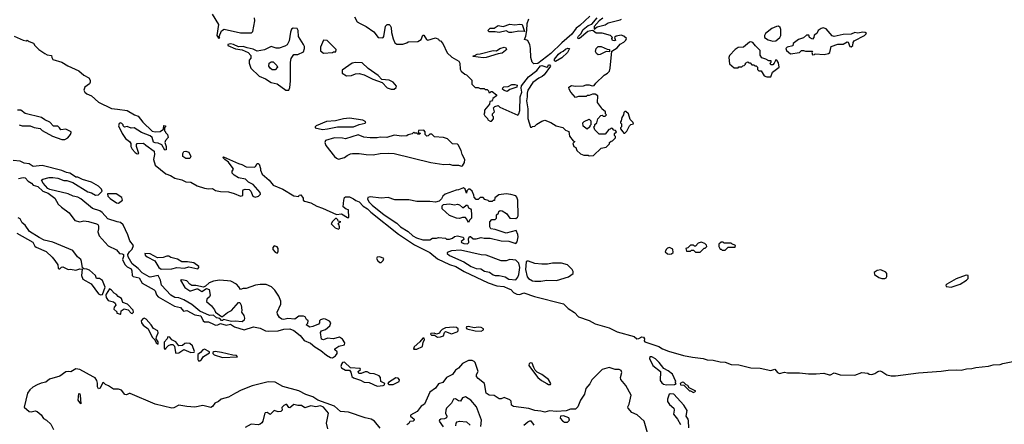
# Model space of a CAD drawing. Extents: x 2386423 to 2568864, y 578392 to 761999.
# Tile 339 of 454: x 2499229 to 2509161, y 676492 to 680575. Entities that reach past the tile are written whole.
import ezdxf

# ---------------------------------------------------------------- set-up
doc = ezdxf.new("R2010")
doc.units = 0

msp = doc.modelspace()

# ---------------------------------------------------------------- linework, layer by layer
at = {"layer": '0CON05XD'}
for points in [[(2501169.2, 680629.2), (2501233.5, 680525), (2501217.5, 680415), (2501235, 680390), (2501247, 680393), (2501242.5, 680405), (2501266.2, 680463.8), (2501291.1, 680478.9), (2501455, 680443.9), (2501567.8, 680442.2), (2501579.4, 680455), (2501599.6, 680565), (2501596.9, 680595)], [(2502606.2, 680605), (2502633.5, 680555), (2502665.3, 680535.3), (2502725, 680507.1), (2502801.8, 680451.8), (2502843.8, 680393.8), (2502885, 680390.8), (2502895, 680393.8), (2502902, 680405), (2502919.2, 680510.8), (2502935, 680527.8), (2502956.6, 680526.6), (2502967.5, 680517.5), (2502976.4, 680496.4), (2502978.8, 680445), (2502995, 680383.3), (2503015, 680342.5), (2503035, 680327.5), (2503095, 680327.5), (2503135, 680340), (2503148.3, 680351.7), (2503245, 680353.8), (2503280, 680375), (2503295, 680420), (2503305, 680420), (2503332.5, 680375), (2503345, 680370), (2503425, 680392.5), (2503455, 680380), (2503460, 680365), (2503475, 680360), (2503497.5, 680335), (2503540.3, 680240.3), (2503587.5, 680197.5), (2503657.5, 680155), (2503667.5, 680135), (2503672.5, 680075), (2503682.5, 680055), (2503720, 680025), (2503735, 680020), (2503790, 679965), (2503790, 679925), (2503825, 679890), (2503855, 679890), (2503875, 679880), (2503915, 679880), (2503925, 679870), (2503945, 679870), (2503958.3, 679858.3), (2503961.7, 679841.7), (2503975, 679840), (2503985, 679850), (2503995, 679850), (2504038.3, 679818.3), (2504040, 679805), (2504001.7, 679778.3), (2504000, 679765), (2503988.3, 679751.7), (2503971.7, 679748.3), (2503968.3, 679721.7), (2503918.3, 679661.7), (2503917.5, 679635), (2503912.5, 679625), (2503920, 679605), (2503948.3, 679578.3), (2503952.5, 679565), (2503975, 679550), (2503988.3, 679551.7), (2504010, 679575), (2504010, 679595), (2504000, 679605), (2504000, 679625), (2504017.5, 679645), (2504010, 679685), (2504021.7, 679698.3), (2504055, 679710), (2504073, 679693), (2504255, 679610), (2504265, 679623.3), (2504275, 679657.5), (2504276.1, 679795), (2504293.8, 679845), (2504286.7, 679885), (2504291.9, 679908.1), (2504360.5, 679999.5), (2504446.7, 680063.3), (2504481.8, 680108.2), (2504495, 680112.4), (2504545, 680097.4), (2504558.1, 680101.9), (2504565, 680118.5), (2504575, 680120.8), (2504582.5, 680105), (2504520.6, 680019.4), (2504498.5, 680001.5), (2504465, 679986.5), (2504405, 679940), (2504355, 679864.4), (2504347.1, 679835), (2504349.6, 679795), (2504343.1, 679755), (2504353.4, 679675), (2504355, 679577.5), (2504381.7, 679491.7), (2504395, 679490), (2504403, 679497), (2504425, 679500), (2504445, 679520), (2504495, 679552.5), (2504525, 679562.5), (2504586.7, 679536.7), (2504640, 679505), (2504707, 679487), (2504735, 679460), (2504768.3, 679448.3), (2504775, 679400), (2504811.7, 679351.7), (2504830, 679345), (2504810, 679325), (2504820, 679295), (2504840, 679285), (2504850, 679255), (2504885, 679220), (2504918.3, 679208.3), (2504965, 679207.5), (2504975, 679200), (2505017, 679203), (2505095, 679280), (2505145, 679290), (2505178.3, 679321.7), (2505180, 679335), (2505195, 679350), (2505208.3, 679351.7), (2505238.3, 679381.7), (2505240, 679395), (2505230, 679405), (2505230, 679425), (2505250, 679445), (2505238.3, 679458.3), (2505221.7, 679461.7), (2505208.3, 679478.3), (2505195, 679480), (2505185, 679470), (2505171.7, 679468.3), (2505135, 679420), (2505075, 679420), (2505030, 679465), (2505020, 679495), (2505030, 679505), (2505031.7, 679518.3), (2505050, 679535), (2505060, 679575), (2505091.7, 679608.3), (2505105, 679610), (2505115, 679600), (2505135, 679600), (2505150, 679615), (2505140, 679625), (2505140, 679645), (2505100, 679675), (2505097, 679687), (2505058.3, 679738.3), (2505060, 679805), (2505035, 679822.5), (2505007, 679823), (2504975, 679810), (2504955, 679810), (2504945, 679800), (2504865, 679800), (2504835, 679790), (2504787.5, 679845), (2504772.5, 679875), (2504770, 679895), (2504795, 679910), (2504835, 679902.5), (2504915, 679907.5), (2504945, 679916.7), (2504975, 679916.7), (2505005, 679907.5), (2505025, 679910), (2505040, 679935), (2505124.1, 680015.9), (2505157.5, 680035), (2505177.5, 680055), (2505187, 680087), (2505201.7, 680258.3), (2505255, 680292.5), (2505285, 680327.5), (2505323, 680347), (2505345, 680370), (2505350, 680385), (2505325, 680410), (2505295, 680417.5), (2505245, 680410), (2505230, 680395), (2505240, 680365), (2505225, 680360), (2505210, 680365), (2505202.5, 680385), (2505210, 680395), (2505190, 680415), (2505105, 680438.8), (2505045, 680440), (2505013.8, 680463.8), (2505004.3, 680464.3), (2504960.6, 680455), (2504875, 680384.5), (2504863.4, 680383.4), (2504858.7, 680395), (2504865, 680409.6), (2504888.1, 680431.9), (2504913.1, 680476.9), (2504964.9, 680515.1), (2505001.1, 680528.9), (2505055, 680593.4)], [(2504415, 680130.7), (2504397.3, 680147.3), (2504383.8, 680195), (2504382.9, 680285), (2504374.5, 680325), (2504355, 680361.2), (2504345, 680370), (2504320, 680375), (2504335, 680410), (2504345.8, 680465), (2504347.1, 680535), (2504366.6, 680583.4)], [(2504979.6, 680610.4), (2504880, 680515), (2504842.2, 680487.8), (2504799.6, 680430.4), (2504698.5, 680341.5), (2504585.7, 680234.3), (2504455, 680132.5), (2504415, 680130.7)], [(2505110.9, 680589.1), (2505073.1, 680565), (2505024.2, 680505), (2505025, 680480), (2505055, 680501.2), (2505135, 680523.8), (2505165, 680542.5), (2505285, 680572.5), (2505299.3, 680580.7)], [(2501945, 679863.3), (2501955, 679890), (2501962.5, 679955), (2501962.5, 680145), (2501968, 680185), (2501995, 680222.5), (2502036.1, 680223.9), (2502090.7, 680249.3), (2502103.3, 680285), (2502103.3, 680305), (2502093.3, 680325), (2502041.2, 680405), (2502038.8, 680465), (2502027.3, 680487.3), (2501989.3, 680490.7), (2501971.7, 680478.3), (2501960.7, 680449.3), (2501947.2, 680362.8), (2501927.6, 680322.4), (2501902.8, 680307.2), (2501845, 680286.7), (2501815, 680288.1), (2501765, 680305.8), (2501700, 680270), (2501625, 680255.7), (2501585, 680278.1), (2501525, 680290), (2501485, 680305.5), (2501435, 680300), (2501387.5, 680325), (2501355, 680330), (2501330, 680325), (2501330, 680315), (2501405, 680282.5), (2501475, 680270), (2501532.5, 680245), (2501562.5, 680215), (2501561.7, 680188.3), (2501542.5, 680165), (2501542.5, 680135), (2501562.5, 680085), (2501646, 680006), (2501709.1, 679979.1), (2501765, 679941.2), (2501826.1, 679926.1), (2501915, 679863.8), (2501945, 679863.3)], [(2504065, 680444.2), (2504025, 680453.3), (2503965, 680452.5), (2503950, 680465), (2503975, 680488), (2504015, 680490), (2504055, 680515.7), (2504105, 680506.7), (2504175, 680530), (2504225, 680523.3), (2504275, 680530), (2504297.5, 680525), (2504320, 680455), (2504265, 680458), (2504195, 680444.3), (2504167.5, 680445), (2504135, 680462), (2504065, 680444.2)], [(2506825, 680358), (2506855, 680360), (2506897.5, 680395), (2506906.7, 680415), (2506906.4, 680476.4), (2506900, 680495), (2506885, 680510), (2506863, 680507), (2506815, 680486.7), (2506753.6, 680436.4), (2506743.9, 680416.1), (2506743.3, 680395), (2506780.3, 680370.3), (2506825, 680358)], [(2507225, 680220), (2507247, 680223), (2507255, 680230), (2507345, 680222.5), (2507387, 680233), (2507400, 680245), (2507413.9, 680306.1), (2507480.7, 680329.3), (2507535, 680327.5), (2507575, 680350), (2507586.7, 680346.7), (2507602.5, 680305), (2507615, 680300), (2507632.5, 680315), (2507636.7, 680345), (2507647, 680363), (2507750, 680415), (2507770, 680435), (2507757, 680447), (2507735, 680450), (2507685, 680438.8), (2507654.2, 680445.8), (2507615, 680428.8), (2507535, 680426.2), (2507445, 680406.7), (2507423.6, 680413.6), (2507363, 680483), (2507335, 680492.5), (2507313, 680487), (2507283.6, 680466.4), (2507270, 680435), (2507241.7, 680418.3), (2507240, 680395), (2507225, 680377.5), (2507197.5, 680395), (2507188.3, 680418.3), (2507165, 680420), (2507135, 680392.5), (2507085, 680376.7), (2507030, 680335), (2507028.3, 680311.7), (2506971.7, 680298.3), (2506957, 680283), (2506963.6, 680263.6), (2507005, 680230), (2507095, 680242.5), (2507115, 680262.5), (2507135, 680263.3), (2507157, 680257), (2507227, 680257), (2507220, 680245), (2507225, 680220)], [(2499175, 680407.5), (2499265, 680370), (2499295, 680362.5), (2499305, 680370), (2499323.3, 680353.3), (2499368.3, 680338.3), (2499383.3, 680315), (2499423.8, 680275), (2499482.7, 680232.7), (2499505, 680221.2), (2499550, 680215), (2499552.5, 680195), (2499565, 680173.3), (2499655, 680146.7), (2499715, 680108), (2499825, 680058.8), (2499876.2, 680015), (2499926.8, 679986.8), (2499941.2, 679965), (2499940, 679945), (2499933.3, 679926.7), (2499885.8, 679894.2), (2499876, 679865), (2499886, 679845), (2499905, 679828), (2499953.8, 679805), (2500025, 679742.5), (2500155, 679678), (2500215, 679670.8), (2500315, 679658.8), (2500387.5, 679615), (2500425, 679600), (2500472, 679542), (2500565, 679451.2), (2500595, 679444), (2500645, 679446.7), (2500678.3, 679471.7), (2500681.7, 679508.3), (2500700, 679505), (2500700, 679495), (2500690, 679485), (2500690, 679455), (2500700, 679445), (2500700, 679435), (2500720, 679415), (2500727.5, 679385), (2500700, 679355), (2500692.5, 679335), (2500707.5, 679295), (2500707, 679263), (2500695, 679260), (2500663.6, 679313.6), (2500625, 679330), (2500595, 679332.5), (2500580, 679340), (2500566.7, 679385), (2500544.2, 679404.2), (2500457.3, 679437.3), (2500385, 679482.5), (2500355, 679481.2), (2500313, 679497), (2500285, 679490), (2500273, 679503), (2500272.5, 679515), (2500258.3, 679528.3), (2500245, 679532.5), (2500232, 679528), (2500226.2, 679505), (2500264, 679425), (2500295, 679376.2), (2500336.7, 679345), (2500348.8, 679325), (2500352, 679295), (2500365, 679267.5), (2500395, 679233.3), (2500415, 679220), (2500430, 679225), (2500406.7, 679295), (2500407.5, 679315), (2500415, 679326.7), (2500478.3, 679328.3), (2500501.7, 679308.3), (2500587, 679247), (2500590, 679215), (2500577.5, 679165), (2500596.4, 679106.4), (2500705, 679019.2), (2500751.3, 679001.3), (2500795, 678974.3), (2500865, 678957.5), (2500905, 678939.2), (2500955, 678934), (2501019.7, 678899.7), (2501095, 678874.2), (2501135, 678867.1), (2501175, 678870), (2501205, 678852), (2501255, 678840.8), (2501335, 678838), (2501392.1, 678822.1), (2501455, 678792.9), (2501480.7, 678799.3), (2501480.8, 678849.2), (2501485, 678857.5), (2501505, 678863.8), (2501545, 678862.5), (2501562.5, 678845), (2501582.5, 678795), (2501605, 678783.3), (2501637.5, 678795), (2501657.5, 678815), (2501655, 678830), (2501585, 678912.5), (2501536.4, 678936.4), (2501506.1, 678966.1), (2501435, 678977.5), (2501392.5, 679005), (2501373.3, 679025), (2501373.3, 679045), (2501387.5, 679065), (2501383.3, 679075), (2501335, 679137.5), (2501297.5, 679165), (2501280, 679185), (2501285, 679190), (2501435, 679122.5), (2501470, 679115), (2501515, 679090), (2501595, 679087.5), (2501607.5, 679095), (2501625, 679122.5), (2501635, 679122.5), (2501645.9, 679115.9), (2501660, 679075), (2501660, 679055), (2501676.4, 679016.4), (2501745.9, 678955.9), (2501785, 678906.2), (2501885, 678863.8), (2501995, 678796.7), (2502045, 678790), (2502050, 678805), (2502065, 678807.5), (2502087.5, 678775), (2502090, 678755), (2502103, 678743), (2502165, 678726.2), (2502225, 678693.8), (2502285, 678673.3), (2502425, 678607.5), (2502475, 678617.5), (2502535, 678580), (2502550, 678580), (2502547, 678657), (2502523, 678663), (2502492.5, 678685), (2502497.5, 678755), (2502505, 678780), (2502515, 678787.5), (2502555, 678787.5), (2502595, 678768.8), (2502618.8, 678748.8), (2502655, 678736.9), (2502694.4, 678694.4), (2502736.3, 678666.3), (2502771.9, 678631.9), (2503050.7, 678410.7), (2503213.2, 678303.2), (2503365, 678224.3), (2503445, 678162.5), (2503565.3, 678105.3), (2503628, 678085), (2503713.1, 678033.1), (2503955, 677920.4), (2504040.9, 677890.9), (2504113.6, 677883.6), (2504155, 677862.1), (2504185, 677851.1), (2504211.1, 677821.1), (2504243.8, 677803.8), (2504275, 677803.6), (2504315, 677818.5), (2504423.2, 677783.2), (2504715, 677707.1), (2504760.4, 677660.4), (2504825, 677618.8), (2504865, 677577.5), (2504975, 677538.5), (2505035, 677506.5), (2505175, 677466.2), (2505255, 677425.6), (2505427.3, 677377.3), (2505455.9, 677355.9), (2505475, 677357.5), (2505505, 677375.6), (2505523, 677373), (2505530.6, 677355), (2505528.8, 677335), (2505535.8, 677325.8), (2505605, 677299.1), (2505676.4, 677276.4), (2505713.3, 677253.3), (2505775, 677231.3), (2505925, 677187.3), (2506015, 677168.9), (2506125, 677156.9), (2506165, 677141.9), (2506225, 677139.4), (2506295, 677121.9), (2506345, 677117.8), (2506404.5, 677094.5), (2506485, 677091.4), (2506605, 677062.2), (2506696.9, 677056.9), (2506805, 677034), (2506845, 677047.5), (2506874.4, 677014.4), (2506895, 677005.8), (2506945, 677018.9), (2506975, 677011.1), (2507095, 677012.7), (2507185, 677000.9), (2507265, 677000.4), (2507341.7, 677008.3)], [(2502295, 680237.5), (2502385, 680242.5), (2502395, 680250), (2502418.3, 680251.7), (2502420, 680275), (2502330, 680365), (2502295, 680370), (2502263, 680297), (2502265, 680260), (2502295, 680237.5)], [(2506765, 679997.5), (2506805, 680000), (2506823.6, 680046.4), (2506890, 680095), (2506885, 680140), (2506866.4, 680166.4), (2506855, 680170), (2506840, 680135), (2506825, 680120), (2506805, 680120), (2506800, 680135), (2506810, 680145), (2506808.3, 680158.3), (2506785, 680160), (2506755, 680177.5), (2506715, 680190), (2506698.3, 680218.3), (2506700, 680265), (2506650.3, 680310.3), (2506625, 680345.8), (2506605, 680352.5), (2506591.2, 680348.8), (2506531.7, 680298.3), (2506475, 680293.3), (2506445, 680273.3), (2506390, 680215), (2506383.3, 680195), (2506388.3, 680128.3), (2506435, 680090), (2506475, 680090), (2506485, 680100), (2506515, 680100), (2506525, 680110), (2506538.3, 680111.7), (2506550, 680125), (2506550, 680135), (2506575, 680150), (2506585, 680140), (2506598.3, 680138.3), (2506615, 680120), (2506635, 680120), (2506645, 680110), (2506658.3, 680108.3), (2506670, 680095), (2506671.7, 680071.7), (2506685, 680060), (2506708.3, 680058.3), (2506739.3, 680009.3), (2506765, 679997.5)], [(2503905, 680190.8), (2503803, 680203), (2503805, 680210), (2503815, 680210), (2503842.3, 680227.7), (2503875, 680230), (2504005, 680262.5), (2504039.2, 680260.8), (2504072.5, 680285), (2504115, 680296.2), (2504132.5, 680292.5), (2504137.5, 680285), (2504138.8, 680275), (2504131.2, 680265), (2504095, 680236.2), (2504055, 680232), (2503935, 680192.9), (2503905, 680190.8)], [(2504635, 680154.6), (2504625, 680160), (2504622.6, 680175), (2504662.8, 680227.2), (2504685, 680245.4), (2504712.5, 680257.5), (2504735, 680278.7), (2504757.1, 680287.1), (2504773.8, 680285), (2504755.4, 680244.6), (2504699.6, 680190.4), (2504635, 680154.6)], [(2505065, 680220), (2505046.7, 680235), (2505036.2, 680255), (2505043.8, 680285), (2505065, 680304), (2505095.7, 680305.7), (2505155, 680277.5), (2505180, 680275), (2505178.3, 680251.7), (2505145, 680252.5), (2505085, 680223.3), (2505065, 680220)], [(2501775, 680068), (2501754.4, 680084.4), (2501743.3, 680106.7), (2501745, 680137.5), (2501765, 680150), (2501785, 680150), (2501823.9, 680113.9), (2501828.8, 680095), (2501805, 680070), (2501775, 680068)], [(2503005, 679872.5), (2503028.3, 679891.7), (2503030, 679905), (2502997.5, 679945), (2502955, 679963.3), (2502881.7, 679971.7), (2502845, 680012.5), (2502743.6, 680083.6), (2502685, 680140), (2502615, 680143.3), (2502583.6, 680136.4), (2502482.5, 680065), (2502482.5, 680035), (2502525, 680007.5), (2502575, 680013.3), (2502615, 680030), (2502655, 680031.2), (2502705, 680018.8), (2502790, 679975), (2502885, 679940), (2502936.4, 679886.4), (2502975, 679873.3), (2503005, 679872.5)], [(2504145, 679850), (2504115, 679860), (2504100, 679875), (2504101.7, 679888.3), (2504113, 679897), (2504155, 679900), (2504195, 679922.5), (2504225, 679922.5), (2504247.5, 679915), (2504245, 679892.5), (2504175, 679870), (2504145, 679850)], [(2499225, 679512.5), (2499255, 679502.5), (2499335, 679502.5), (2499375, 679486.7), (2499435, 679476.7), (2499456.4, 679456.4), (2499560.8, 679400.8), (2499655, 679366.7), (2499685, 679367.5), (2499716.4, 679383.6), (2499742.5, 679415), (2499750, 679435), (2499747.5, 679445), (2499695, 679468.8), (2499645, 679463.3), (2499632.5, 679485), (2499615, 679500), (2499571.7, 679501.7), (2499535, 679542.5), (2499483.9, 679563.9), (2499448.8, 679588.8), (2499285, 679630), (2499241.7, 679661.7), (2499207, 679663)], [(2505335, 679430), (2505355, 679450), (2505380, 679505), (2505393, 679517), (2505420, 679525), (2505418.3, 679538.3), (2505388.3, 679568.3), (2505370, 679625), (2505345, 679650), (2505335, 679650), (2505323, 679637), (2505320, 679615), (2505303, 679587), (2505297, 679553), (2505290, 679545), (2505290, 679535), (2505300, 679525), (2505300, 679495), (2505290, 679485), (2505290, 679475), (2505311.7, 679441.7), (2505325, 679430), (2505335, 679430)], [(2502285, 679467.5), (2502335, 679473.3), (2502435, 679493.3), (2502595, 679493.3), (2502655, 679517.5), (2502715, 679530), (2502720, 679545), (2502691.7, 679561.7), (2502555, 679581.2), (2502495, 679576.2), (2502416.1, 679553.9), (2502325, 679548.8), (2502220, 679505), (2502210, 679495), (2502210, 679485), (2502285, 679467.5)], [(2504955, 679470), (2504911.7, 679501.7), (2504910, 679535), (2504923, 679547), (2504975, 679570), (2504990, 679555), (2504990, 679515), (2504980, 679505), (2504980, 679495), (2504955, 679470)], [(2503685, 679096.2), (2503695, 679098.8), (2503717.6, 679132.4), (2503721.1, 679165), (2503692.5, 679215), (2503682.5, 679255), (2503653, 679313), (2503645, 679320), (2503595, 679322.5), (2503543, 679373), (2503505, 679387.5), (2503413, 679393), (2503385, 679420), (2503365, 679420), (2503348.3, 679401.7), (2503335, 679400), (2503320, 679415), (2503320, 679445), (2503305, 679460), (2503251.7, 679458.3), (2503250, 679435), (2503268.3, 679428.3), (2503265, 679420), (2503245, 679420), (2503235, 679430), (2503215, 679430), (2503205, 679440), (2503188.3, 679421.7), (2503148.3, 679411.7), (2503135, 679402.5), (2503085, 679400), (2503005, 679410), (2502933, 679387), (2502865, 679390), (2502833.6, 679383.6), (2502765, 679382.5), (2502700.7, 679390.7), (2502645, 679412.5), (2502515, 679373.3), (2502485, 679380), (2502405, 679381.2), (2502313.8, 679356.2), (2502306.2, 679335), (2502318, 679305), (2502406, 679195), (2502425, 679176.2), (2502445, 679168.8), (2502505, 679183.3), (2502532.5, 679205), (2502565, 679221.2), (2502585, 679223.8), (2502655, 679226.2), (2502725, 679213.8), (2502795, 679211.2), (2502865, 679223.3), (2502945, 679226.7), (2503005, 679223.3), (2503375, 679132.5), (2503507, 679113), (2503565, 679117.5), (2503595, 679107.5), (2503655, 679106.7), (2503685, 679096.2)], [(2500945, 679173.8), (2500905, 679174.2), (2500874.4, 679194.4), (2500873.9, 679223.9), (2500885, 679243.3), (2500905, 679248.8), (2500935, 679237.5), (2500956.7, 679195), (2500945, 679173.8)], [(2502385, 677163.3), (2502416.4, 677183.6), (2502433.3, 677205), (2502432.5, 677225), (2502407.5, 677245), (2502407.5, 677255), (2502448.3, 677281.7), (2502505, 677293.3), (2502510, 677315), (2502485, 677352.5), (2502455, 677371.2), (2502393, 677353), (2502335, 677360), (2502295, 677344), (2502275, 677352.5), (2502265, 677420), (2502273.9, 677436.1), (2502315, 677448.8), (2502357.5, 677485), (2502367.5, 677515), (2502353, 677533), (2502315, 677552.5), (2502293.6, 677556.4), (2502265, 677546.7), (2502253.6, 677536.4), (2502252.5, 677515), (2502245, 677502.5), (2502185, 677478.8), (2502155, 677473.8), (2502120, 677495), (2502136.2, 677513.8), (2502137.5, 677535), (2502120.7, 677550.7), (2502107.5, 677575), (2502093.3, 677583.3), (2502045, 677583.8), (2502003, 677553), (2501935, 677561.2), (2501895, 677551.2), (2501872, 677552), (2501849.5, 677569.5), (2501830.8, 677605), (2501827.1, 677625), (2501862, 677705), (2501864, 677735), (2501844.3, 677784.3), (2501802, 677845), (2501768.7, 677878.7), (2501715, 677902.9), (2501655, 677903.1), (2501607.5, 677895), (2501513.6, 677863.6), (2501485, 677862.5), (2501455, 677852.5), (2501440.5, 677880.5), (2501415, 677906.7), (2501357.5, 677935), (2501325, 677940.8), (2501245.9, 677945.9), (2501185, 677935.7), (2501140.3, 677919.7), (2501105, 677886.7), (2501085, 677877.5), (2501005, 677892.5), (2500965, 677893.8), (2500946.7, 677905), (2500915, 677940), (2500865, 677950), (2500850, 677945), (2500895, 677872.5), (2500945, 677840), (2500955, 677837.5), (2501015, 677860), (2501025, 677860), (2501065, 677832.5), (2501115, 677861.2), (2501141.2, 677851.2), (2501151.4, 677795), (2501143, 677777), (2501117.5, 677755), (2501115, 677730), (2501165, 677686.2), (2501195, 677647.5), (2501203.6, 677623.6), (2501265, 677580), (2501275, 677580), (2501325, 677621.2), (2501365, 677640), (2501435, 677722.5), (2501450.7, 677720.7), (2501462, 677695), (2501470, 677645), (2501467.5, 677625), (2501491.7, 677591.7), (2501497.7, 677562.3), (2501495, 677542.5), (2501475, 677526.2), (2501402.7, 677532.7), (2501365, 677529.2), (2501285, 677550), (2501275, 677540), (2501265, 677540), (2501248.3, 677558.3), (2501215, 677567.5), (2501185, 677593.3), (2501145, 677590), (2501045, 677633.8), (2500965, 677702.5), (2500885, 677748.8), (2500835, 677767.5), (2500795, 677772.5), (2500752.5, 677795), (2500660, 677895), (2500648.8, 677945), (2500625, 677992.5), (2500545, 677977.1), (2500535, 677980), (2500465, 678022), (2500424.3, 678064.3), (2500365, 678110), (2500325, 678182.5), (2500321.2, 678205), (2500337, 678233), (2500365, 678260), (2500377.5, 678295), (2500340, 678345), (2500320, 678405), (2500273.3, 678505), (2500245, 678528.8), (2500213.8, 678533.8), (2500120, 678565), (2500060.5, 678630.5), (2500037.5, 678645), (2499965, 678670), (2499846.8, 678766.8), (2499815.6, 678785.6), (2499767.5, 678795), (2499719.1, 678819.1), (2499535, 678860), (2499512.9, 678872.9), (2499467.5, 678925), (2499450, 678955), (2499463.6, 678966.4), (2499525, 678983.3), (2499565, 678983.3), (2499615, 678976.2), (2499675, 678953.3), (2499705, 678951.2), (2499765, 678933.3), (2499915, 678837.5), (2499955, 678827.5), (2499995, 678804), (2500022.7, 678807.3), (2500060, 678845), (2500053.3, 678865), (2500023.8, 678895), (2499955, 678935.7), (2499863, 678963), (2499815, 678987.5), (2499795, 678987.5), (2499760.7, 679010.7), (2499735, 679026.7), (2499703, 679033), (2499655, 679053.8), (2499455, 679103.8), (2499365, 679093.3), (2499325, 679122), (2499275, 679126.2), (2499235, 679148), (2499165, 679154)], [(2499215.9, 678974.1), (2499265, 678983.3), (2499285, 678980), (2499315, 678946.7), (2499346.8, 678926.8), (2499366.7, 678905), (2499412.7, 678892.7), (2499463.3, 678845), (2499515, 678823.8), (2499585, 678773.8), (2499616.9, 678715), (2499651.7, 678681.7), (2499728.2, 678625), (2499785, 678549.2), (2499835, 678535.4), (2499875, 678544.4), (2499925, 678540), (2500005, 678516), (2500018.6, 678508.6), (2500025.8, 678495.8), (2500025.6, 678464.4), (2500018.6, 678435), (2500031.8, 678395), (2500122.8, 678292.8), (2500205, 678253.2), (2500235, 678217.3), (2500263.4, 678213.4), (2500275.6, 678205.6), (2500277.8, 678185), (2500267.5, 678155), (2500289.1, 678105), (2500312.3, 678082.3), (2500352.5, 678062.5), (2500361.2, 678041.2), (2500364.7, 677995), (2500373.8, 677983.8), (2500435, 677968.8), (2500465.4, 677915.4), (2500585, 677847.5), (2500595, 677837.5), (2500608, 677798), (2500627.3, 677777.3), (2500790, 677685), (2500849.8, 677669.8), (2500882, 677635), (2500915, 677640), (2500995, 677598.1), (2501055, 677586.7), (2501080, 677535), (2501095, 677524.5), (2501135, 677525.7), (2501183.2, 677503.2), (2501205, 677492.2), (2501227.5, 677495), (2501255, 677510), (2501313.4, 677493.4), (2501355, 677501.4), (2501395, 677476.9), (2501495, 677444.5), (2501586.1, 677476.1), (2501655, 677461.9), (2501710, 677435), (2501735, 677431.3), (2501835, 677434.5), (2501895, 677452.5), (2501954.1, 677454.1), (2501995, 677438), (2502058.6, 677388.6), (2502097.3, 677337.3), (2502162, 677312), (2502207.5, 677275), (2502268.5, 677238.5), (2502325, 677188.8), (2502365, 677165.5), (2502385, 677163.3)], [(2503745, 678314), (2503760, 678325), (2503756.7, 678365), (2503765, 678387.5), (2503775, 678387.5), (2503805, 678362.5), (2503835, 678362.5), (2503885, 678377.5), (2503915, 678370), (2503975, 678370), (2504085, 678342.5), (2504165, 678340), (2504235, 678316.7), (2504246.3, 678333.7), (2504257.5, 678385), (2504255, 678406.7), (2504236.4, 678446.4), (2504135, 678422.5), (2504027, 678457), (2503983, 678463), (2503970, 678485), (2503970, 678535), (2503991.7, 678558.3), (2504025, 678560), (2504038.3, 678571.7), (2504040, 678605), (2504058.3, 678621.7), (2504061.7, 678638.3), (2504075, 678650), (2504095, 678647.5), (2504139.3, 678619.3), (2504173, 678573), (2504235, 678570), (2504249.3, 678580.7), (2504255.8, 678595), (2504255, 678752.5), (2504245.4, 678785.4), (2504235, 678796.2), (2504185, 678812), (2504135, 678816.7), (2504063, 678807), (2504021.7, 678778.3), (2504018.3, 678751.7), (2504005, 678750), (2503995, 678740), (2503965, 678740), (2503955, 678750), (2503921.7, 678761.7), (2503905, 678780), (2503875, 678780), (2503855, 678760), (2503835, 678760), (2503813, 678783), (2503810, 678805), (2503792.5, 678845), (2503770, 678865), (2503755, 678863.3), (2503741.2, 678848.8), (2503735, 678823.3), (2503721.2, 678865), (2503705, 678878.8), (2503655, 678856.7), (2503633.6, 678853.6), (2503522.5, 678815), (2503497, 678793), (2503482.5, 678767.5), (2503460, 678745), (2503425, 678732.5), (2503365, 678740), (2503235, 678740), (2503155, 678756.2), (2503015, 678758.8), (2502945, 678780.8), (2502875.7, 678774.3), (2502765, 678785.8), (2502740.8, 678779.2), (2502736.2, 678765), (2502754.2, 678735), (2502784.2, 678705), (2502904.2, 678605), (2503032, 678522), (2503072, 678485), (2503146.9, 678436.9), (2503194, 678395), (2503233.3, 678375), (2503295.8, 678354.2), (2503365, 678352.5), (2503395, 678370), (2503435, 678370), (2503455, 678377.5), (2503525, 678370), (2503535, 678360), (2503565, 678360), (2503595, 678370), (2503615, 678387.5), (2503645, 678392.5), (2503700.7, 678380.7), (2503707.5, 678375), (2503708.3, 678358.3), (2503681.7, 678338.3), (2503687.5, 678325), (2503710, 678315), (2503745, 678314)], [(2500225, 678723.3), (2500267.5, 678755), (2500259.5, 678779.5), (2500203.9, 678816.1), (2500113.8, 678816.2), (2500120, 678795), (2500140.5, 678770.5), (2500205, 678726.2), (2500225, 678723.3)], [(2503755, 678527.5), (2503737.5, 678565), (2503725, 678577.5), (2503695, 678580), (2503665, 678570), (2503635, 678572.5), (2503565, 678600), (2503490, 678665), (2503491.7, 678698.3), (2503505, 678710), (2503565, 678717.5), (2503615, 678707.5), (2503645, 678712.5), (2503666.1, 678706.1), (2503695, 678680), (2503705, 678680), (2503732.5, 678705), (2503745, 678702.5), (2503757, 678677), (2503776.4, 678666.4), (2503782.5, 678655), (2503787.5, 678605), (2503787, 678573), (2503767, 678553), (2503755, 678527.5)], [(2500045, 677800), (2500065, 677803.3), (2500090, 677875), (2500065, 677942), (2500035, 677963.8), (2500005, 677962.5), (2499992.5, 677995), (2499935, 678047.5), (2499905, 678058.8), (2499875, 678060), (2499861.7, 678071.7), (2499854.3, 678135), (2499845.6, 678155), (2499812.7, 678182.7), (2499765, 678246.1), (2499565, 678331.4), (2499475, 678350), (2499425.8, 678375.8), (2499329.1, 678439.1), (2499285, 678500), (2499253.9, 678523.9), (2499235, 678566.9), (2499215, 678574.4)], [(2502445, 678462.5), (2502455, 678470), (2502456.7, 678485), (2502448.3, 678508.3), (2502440, 678515), (2502451.7, 678528.3), (2502470, 678535), (2502441.7, 678541.7), (2502440, 678555), (2502425, 678570), (2502415, 678570), (2502385, 678540), (2502372.5, 678515), (2502410, 678475), (2502445, 678462.5)], [(2499200.3, 678420.3), (2499360.3, 678330.3), (2499380.8, 678290.8), (2499395, 678280), (2499497.5, 678235), (2499557.7, 678177.7), (2499582.5, 678145), (2499612.5, 678102.5), (2499618.3, 678068.3), (2499625, 678060), (2499635, 678060), (2499650.7, 678079.3), (2499665, 678082.5), (2499717, 678053), (2499743, 678057), (2499795, 678046.2), (2499835, 678060), (2499858.3, 678058.3), (2499853.3, 677995), (2499867.5, 677955), (2499949.5, 677909.5), (2500025, 677810), (2500045, 677800)], [(2501825, 678220), (2501837.5, 678232.5), (2501837.5, 678265), (2501825, 678282.5), (2501795, 678292.5), (2501783.6, 678276.4), (2501783.3, 678255), (2501805, 678227.5), (2501825, 678220)], [(2505785, 678207.5), (2505805, 678212.5), (2505820, 678225), (2505818.3, 678258.3), (2505785, 678277.5), (2505765, 678270), (2505750, 678255), (2505741.7, 678231.7), (2505763, 678213), (2505785, 678207.5)], [(2506095, 678230), (2506135, 678270), (2506145, 678270), (2506160, 678285), (2506158.3, 678298.3), (2506140, 678315), (2506105, 678330), (2506071.7, 678318.3), (2506045, 678290), (2506035, 678290), (2506025, 678300), (2505995, 678300), (2505968.3, 678271.7), (2505950, 678265), (2505955, 678240), (2505995, 678240), (2506005, 678250), (2506025, 678250), (2506045, 678230), (2506095, 678230)], [(2506345, 678250), (2506375, 678280), (2506445, 678280), (2506450, 678295), (2506411.7, 678311.7), (2506405, 678320), (2506335, 678320), (2506325, 678330), (2506305, 678330), (2506281.7, 678308.3), (2506280, 678285), (2506295, 678260), (2506305, 678260), (2506315, 678250), (2506345, 678250)], [(2500655, 678058.8), (2500765, 678060.8), (2500815, 678074.2), (2500891.7, 678068.3), (2500935, 678080), (2501025, 678060), (2501037, 678073), (2501037.5, 678085), (2500985, 678120), (2500921.7, 678131.7), (2500865, 678130), (2500819.5, 678159.5), (2500755, 678173.8), (2500735, 678188.8), (2500715, 678188), (2500675, 678173.8), (2500620.7, 678170.7), (2500545, 678212.5), (2500493, 678217), (2500495, 678200), (2500515, 678182.5), (2500593, 678143), (2500633.3, 678075), (2500655, 678058.8)], [(2502875, 678123.8), (2502896.1, 678143.9), (2502902.5, 678165), (2502863, 678183), (2502835, 678180), (2502830, 678165), (2502842.7, 678142.7), (2502862.5, 678125), (2502875, 678123.8)], [(2504235, 677951.2), (2504255, 677976.7), (2504263.8, 678005), (2504273, 678075), (2504265, 678118.6), (2504235, 678149.2), (2504175, 678155.6), (2504135, 678141.1), (2504085, 678140), (2503935, 678197.5), (2503885, 678200.8), (2503675, 678250.6), (2503585, 678241.4), (2503541.2, 678225), (2503541.2, 678215), (2503563.8, 678195), (2503710, 678130), (2503785, 678084.5), (2503835, 678065.8), (2503881.7, 678061.7), (2503918.3, 678038.3), (2503967.7, 678027.7), (2504005, 678000), (2504025, 677993.3), (2504065, 677993.3), (2504125, 677980), (2504165, 677956.2), (2504235, 677951.2)], [(2504426.1, 677936.1), (2504485, 677936.2), (2504546.4, 677946.4), (2504645, 677943.8), (2504765, 677980), (2504812.5, 678015), (2504812.5, 678035), (2504803, 678053), (2504755, 678100), (2504695, 678117.5), (2504605, 678118.8), (2504551.7, 678108.3), (2504495, 678108.8), (2504425, 678116.2), (2504363, 678137), (2504345, 678137.5), (2504339.3, 678130.7), (2504332.1, 678055), (2504349.5, 677979.5), (2504361.7, 677961.7), (2504401.2, 677941.2), (2504426.1, 677936.1)], [(2507955, 677963.3), (2507969.3, 677970.7), (2507977.5, 677985), (2507976.7, 678015), (2507965, 678027.5), (2507915, 678052.5), (2507880, 678045), (2507850, 678025), (2507852.5, 678005), (2507895, 677973.3), (2507925, 677963.3), (2507955, 677963.3)], [(2508625, 677874.4), (2508715, 677906.7), (2508778.8, 677945), (2508796.7, 677965), (2508797.5, 677995), (2508775, 677997.5), (2508675, 677961.2), (2508582.7, 677907.3), (2508572.5, 677895), (2508573.9, 677883.9), (2508625, 677874.4)], [(2500245, 677602.5), (2500250, 677605), (2500253.3, 677636.7), (2500283.6, 677656.4), (2500325, 677646.7), (2500353.3, 677615), (2500365, 677611.2), (2500376.9, 677625), (2500375.6, 677645), (2500317.5, 677705), (2500270.3, 677720.3), (2500255, 677761.2), (2500222, 677782), (2500205, 677803.3), (2500182.5, 677815), (2500156.7, 677845), (2500135, 677860), (2500100, 677805), (2500096.7, 677795), (2500102.3, 677772.3), (2500123, 677743), (2500175, 677726.7), (2500192.5, 677715), (2500197.5, 677695), (2500182.5, 677675), (2500180, 677655), (2500208.3, 677628.3), (2500210, 677615), (2500245, 677602.5)], [(2500625, 677300), (2500625.7, 677325.7), (2500606.7, 677355), (2500608.8, 677375), (2500627.5, 677415), (2500623.8, 677435), (2500577.4, 677457.4), (2500556.2, 677495), (2500505, 677554.6), (2500485, 677562.9), (2500472.7, 677557.3), (2500453.3, 677535), (2500458, 677515), (2500475, 677492), (2500524, 677455), (2500565, 677372.5), (2500593.8, 677343.8), (2500605, 677313.3), (2500625, 677300)], [(2503445, 677372), (2503475, 677374.2), (2503503.3, 677385), (2503513, 677417), (2503523, 677427), (2503585, 677405.5), (2503642, 677425), (2503652.5, 677435), (2503652, 677455), (2503635, 677468), (2503603.9, 677473.9), (2503525, 677466.7), (2503491.7, 677448.3), (2503471.7, 677428.3), (2503465, 677412.5), (2503435, 677402.5), (2503411.7, 677411.7), (2503375, 677410), (2503372.5, 677402.5), (2503383, 677393), (2503415, 677392.5), (2503445, 677372)], [(2503885, 677432.7), (2503908.8, 677445), (2503908.8, 677455), (2503885, 677468.2), (2503855, 677472.5), (2503815, 677465.8), (2503755, 677480), (2503737.5, 677475), (2503732.5, 677465), (2503740, 677455), (2503822.5, 677435), (2503885, 677432.7)], [(2500805, 677210), (2500835, 677213.3), (2500885, 677247.5), (2500955, 677218.1), (2500989.5, 677220.5), (2500993, 677227), (2500973.3, 677285), (2500946.8, 677306.8), (2500915, 677311.9), (2500893.7, 677306.3), (2500872.5, 677287.5), (2500833.8, 677283.8), (2500803.3, 677325), (2500764.2, 677344.2), (2500745, 677372.5), (2500724.3, 677375.7), (2500715.8, 677354.2), (2500687.7, 677322.3), (2500685, 677260), (2500695, 677250), (2500705, 677252.5), (2500707.5, 677265), (2500731.7, 677288.3), (2500755, 677297.5), (2500775, 677297.5), (2500791.7, 677281.7), (2500800, 677215), (2500805, 677210)], [(2503235, 677251.2), (2503293.6, 677276.4), (2503300.7, 677319.3), (2503312.5, 677345), (2503310, 677360), (2503295, 677362.5), (2503264.3, 677325.7), (2503207.5, 677275), (2503201.7, 677251.7), (2503235, 677251.2)], [(2501045, 677133.3), (2501062.5, 677145), (2501083.9, 677176.1), (2501145, 677212.5), (2501143.3, 677225), (2501095, 677251.1), (2501076.2, 677245), (2501054.2, 677215.8), (2501027.5, 677195), (2501027.5, 677145), (2501033.9, 677133.9), (2501045, 677133.3)], [(2501275, 677166.7), (2501425, 677172.5), (2501415, 677185.6), (2501378.3, 677188.3), (2501265, 677218.2), (2501202.1, 677227.9), (2501186.7, 677225), (2501176.2, 677215), (2501176.2, 677205), (2501192.1, 677192.1), (2501275, 677166.7)], [(2505755, 676888.8), (2505835, 676892.5), (2505850, 676905), (2505842.5, 676912.5), (2505847.5, 676925), (2505815, 676997.5), (2505772, 677032), (2505725.8, 677055.8), (2505680, 677115), (2505641.3, 677151.3), (2505605, 677172.9), (2505585, 677173.8), (2505582.5, 677155), (2505614.8, 677084.8), (2505691.9, 677025), (2505690, 676935), (2505705, 676911.9), (2505725, 676897.5), (2505755, 676888.8)], [(2502835, 676876.4), (2502895, 676884.4), (2502909.5, 676890.5), (2502912.5, 676905), (2502873.3, 676925), (2502870, 676965), (2502855, 676980), (2502805, 677000), (2502763.6, 677003.6), (2502733, 677023), (2502715, 677022.5), (2502675, 677003.8), (2502650, 677005), (2502642.5, 677025), (2502667.5, 677045), (2502665, 677056.7), (2502565, 677061.2), (2502505, 677118.6), (2502485, 677114.2), (2502475, 677098), (2502470, 677075), (2502475, 677063.5), (2502515, 677040), (2502557.1, 677037.1), (2502568.5, 677018.5), (2502579.5, 676975), (2502595, 676959.5), (2502666.9, 676936.9), (2502705, 676917.9), (2502755, 676912.9), (2502835, 676876.4)], [(2505575, 676360), (2505528, 676525), (2505457.3, 676587.3), (2505402.7, 676612.7), (2505366.2, 676655), (2505365, 676670), (2505376.2, 676695), (2505396.2, 676785), (2505345, 676883.3), (2505294.2, 676945), (2505291.2, 676965), (2505302.2, 677015), (2505295.6, 677035), (2505275, 677044.4), (2505235, 677044.2), (2505175, 677064.4), (2505105, 677044.7), (2504999.5, 676940.5), (2504981, 676899), (2504941.7, 676855), (2504928.1, 676795), (2504886.9, 676735), (2504860.7, 676669.3), (2504835, 676643.3), (2504785.9, 676644.1), (2504743.1, 676626.9), (2504645, 676620.5), (2504575, 676627.2), (2504525, 676615.4), (2504485, 676625.9), (2504425, 676630.3), (2504365, 676651.8), (2504210.5, 676670.5), (2504188.8, 676685), (2504187.9, 676725), (2504175, 676738.2), (2504115, 676761.1), (2504085, 676750), (2504065, 676749.2), (2504015, 676783.8), (2503965, 676786.2), (2503936.2, 676805), (2503917.5, 676905), (2503855, 676953.8), (2503838.8, 676975), (2503838.8, 676995), (2503853.3, 677025), (2503823.3, 677115), (2503815, 677126), (2503792.5, 677135), (2503755, 677136.4), (2503694.8, 677105.2), (2503655, 677056.9), (2503625, 677037.1), (2503595.6, 676994.4), (2503536.2, 676965), (2503496.7, 676915), (2503455, 676901.4), (2503423.3, 676856.7), (2503365, 676816.5), (2503313.9, 676696.1), (2503280.6, 676675), (2503238.8, 676621.2), (2503170, 676585), (2503170, 676575), (2503210, 676545), (2503210, 676535), (2503200, 676525), (2503165, 676520), (2503155, 676500), (2503135, 676487.5)], [(2504565, 676893.5), (2504585, 676894), (2504586.7, 676905), (2504562.5, 676945), (2504496.1, 676996.1), (2504449.5, 677019.5), (2504429.2, 677039.2), (2504414.1, 677064.1), (2504399.2, 677109.2), (2504385, 677112), (2504370, 677105), (2504365.8, 677085), (2504370.8, 677075), (2504457.5, 676965), (2504492.5, 676935), (2504545, 676903.5), (2504565, 676893.5)], [(2507341.7, 677008.3), (2507395, 676991.9), (2507407.6, 676992.4), (2507445, 677012.5), (2507505, 676990.6), (2507655, 676988.6), (2507725, 677013.3), (2507785, 677007.5), (2507798.3, 676998.3), (2507825, 676996.2), (2507854.2, 677005.8), (2507885, 677026), (2507905, 677030), (2507925, 677024), (2507975, 676992.9), (2508021.5, 676981.5), (2508065, 676980.5), (2508295, 677012.5), (2508525, 677027.5), (2508595, 677038.9), (2508675, 677043.3), (2508725, 677038.6), (2508778.9, 677051.1), (2508835, 677054.6), (2508875, 677066.2), (2509002.8, 677077.2), (2509049.2, 677090.8), (2509118, 677095), (2509145, 677105.4), (2509365, 677147.9)], [(2502865, 676454.2), (2502808.8, 676525), (2502775, 676545.5), (2502715, 676556.5), (2502545, 676614.8), (2502465, 676619.7), (2502405, 676675.8), (2502237.1, 676735), (2502187.9, 676767.9), (2502115, 676794.3), (2502045, 676829.7), (2501885, 676873.8), (2501805, 676917.4), (2501735, 676920.2), (2501575, 676880.3), (2501463.2, 676836.8), (2501405, 676807.1), (2501335, 676765.3), (2501263.2, 676746.8), (2501235, 676721.1), (2501196.9, 676705), (2501175, 676672.5), (2501157.5, 676662.5), (2501075, 676680.8), (2500995.9, 676665.9), (2500915, 676671.5), (2500835.5, 676685.5), (2500785, 676659.3), (2500765, 676655.9), (2500595, 676694), (2500345, 676802.9), (2500335, 676804.2), (2500305, 676790), (2500291.2, 676791.2), (2500255.3, 676835.3), (2500225, 676846.5), (2500175, 676846), (2500125, 676881.2), (2500095, 676893.3), (2500075, 676913.3), (2500065, 676906.7), (2500041.7, 676858.3), (2500025, 676851.2), (2500015, 676870), (2500015.7, 676905.7), (2500007.1, 676935), (2499989.7, 676959.7), (2499971.1, 676971.1), (2499836.6, 677046.6), (2499795, 677052.7), (2499745, 677021.8), (2499723.9, 677026.1), (2499695, 677022.2), (2499633.2, 676976.8), (2499531.4, 676948.6), (2499494.3, 676915.7), (2499445, 676907.1), (2499405, 676890.8), (2499362.7, 676867.3), (2499330.2, 676839.8), (2499308.9, 676805), (2499273.9, 676663.9), (2499325, 676621.2), (2499345, 676618.8), (2499385, 676627.5), (2499405, 676620), (2499445, 676586), (2499470, 676550), (2499500, 676535), (2499543.8, 676495), (2499569.3, 676439.3)], [(2502995, 676893.5), (2503057.5, 676925), (2503061.7, 676941.7), (2503048.3, 676958.3), (2503025, 676961.2), (2502950, 676915), (2502942.5, 676905), (2502953.3, 676895), (2502995, 676893.5)], [(2506025, 676812.5), (2506050, 676825), (2505981.7, 676861.7), (2505967.5, 676885), (2505951.7, 676891.7), (2505930, 676915), (2505915, 676917.5), (2505890, 676905), (2505895, 676890), (2505928.3, 676888.3), (2505985, 676830), (2505995, 676830), (2506025, 676812.5)], [(2499845, 676700), (2499820, 676735), (2499825, 676802.5), (2499835, 676800), (2499840.8, 676785), (2499845, 676700)], [(2503881.7, 676468.3), (2503886, 676535), (2503838.8, 676668.8), (2503781.2, 676735), (2503725, 676770), (2503695, 676758.8), (2503675, 676724), (2503655, 676728.8), (2503625, 676750), (2503605, 676746.7), (2503586, 676705), (2503536, 676655), (2503526.2, 676635), (2503523.8, 676605), (2503538, 676575), (2503535, 676557.5), (2503515, 676548), (2503477.5, 676545), (2503463.3, 676535), (2503460, 676525), (2503500, 676465)], [(2505977.5, 676455), (2505976.4, 676526.4), (2505972.5, 676545), (2505953.3, 676575), (2505961.7, 676631.7), (2505930, 676685), (2505827.3, 676797.3), (2505798.8, 676801.2), (2505782, 676795), (2505764, 676745), (2505763.5, 676723.5), (2505783.3, 676693.3), (2505826.5, 676656.5), (2505832.7, 676635), (2505825.6, 676595), (2505864.4, 676545), (2505895, 676488.8)], [(2502336.7, 676445), (2502325.7, 676505), (2502344, 676605), (2502292.5, 676665), (2502265, 676677.3), (2502215, 676669.4), (2502165, 676678), (2502105, 676657.5), (2502071.7, 676681.7), (2502035, 676682.5), (2501995, 676693.3), (2501955, 676657.5), (2501945, 676662.5), (2501925, 676692.5), (2501915, 676692.5), (2501895, 676682.5), (2501875, 676660), (2501877.5, 676635), (2501865, 676622.5), (2501835, 676617.5), (2501795, 676630), (2501755, 676592.5), (2501725, 676612.5), (2501705, 676607.5), (2501700, 676595), (2501683.3, 676525), (2501673, 676507), (2501655, 676493.8), (2501635, 676486.7), (2501565, 676492.5), (2501505, 676460)], [(2504755, 676514), (2504774.2, 676535), (2504767.8, 676557.8), (2504715, 676579.2), (2504685, 676574.2), (2504680, 676555), (2504705, 676527.1), (2504725, 676514.4), (2504755, 676514)], [(2503629.4, 676475), (2503630.8, 676505), (2503643.6, 676516.4), (2503665, 676522.5), (2503735, 676515.6), (2503772.5, 676485)], [(2504315, 676482.5), (2504355, 676517.5), (2504375, 676527.5), (2504386.4, 676526.4), (2504416.7, 676485)]]:
    msp.add_lwpolyline(points, dxfattribs=at)

doc.saveas('drawing.dxf')
